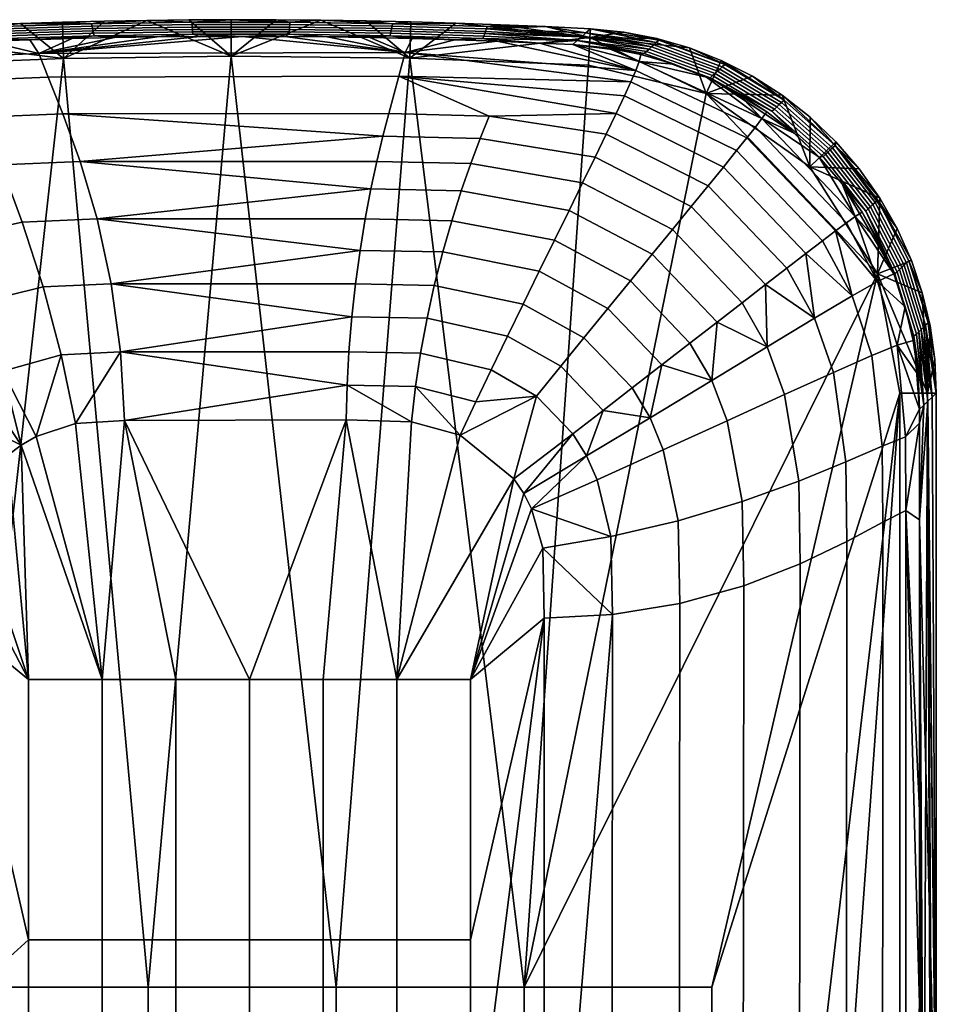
# Model space of a CAD drawing. Header units: millimetres. Extents: x 1047 to 1715, y 555 to 1212.
# Tile 621 of 656: x 1644 to 1669, y 1003 to 1029. Entities that reach past the tile are written whole.
import ezdxf

# ---------------------------------------------------------------- set-up
doc = ezdxf.new("R2010")
doc.units = ezdxf.units.MM
doc.header["$MEASUREMENT"] = 0
doc.layers.add('Alu stel 3', color=7, linetype='Continuous')

msp = doc.modelspace()

# ---------------------------------------------------------------- meshes
at = {"layer": 'Alu stel 3'}
mesh = msp.add_polyface(dxfattribs=at)
corners = [(1640.388, 1028.035, 191.93), (1642.139, 1002.999, 191.93), (1644.939, 1028.216, 191.93), (1649.493, 1028.281, 191.93), (1647.202, 1029.254, 190.798), (1644.939, 1028.216, 191.93), (1640.349, 1028.787, 191.589), (1640.388, 1028.035, 191.93), (1640.694, 1028.703, 188.252), (1641.718, 1028.639, 187.404), (1640.813, 1028.596, 187.403), (1643.077, 1028.757, 187.87), (1642.871, 1028.687, 187.404), (1643.053, 1028.822, 188.364), (1640.813, 1028.596, 187.403), (1638.841, 1028.343, 187.674), (1640.694, 1028.703, 188.252), (1638.707, 1028.463, 188.636), (1640.575, 1028.811, 189.1), (1639.88, 1028.505, 187.399), (1642.286, 1027.623, 183.787), (1642.031, 1028.265, 185.507), (1644.273, 1028.352, 185.53), (1644.522, 1027.713, 183.823), (1642.713, 1026.623, 182.187), (1644.924, 1026.714, 182.225), (1643.244, 1025.328, 180.91), (1645.392, 1025.42, 180.942), (1643.82, 1023.775, 179.967), (1645.852, 1023.865, 179.988), (1644.384, 1022.014, 179.344), (1646.237, 1022.102, 179.354), (1639.435, 1027.201, 183.684), (1639.113, 1027.894, 185.435), (1639.962, 1026.15, 182.079), (1640.651, 1024.82, 180.821), (1641.466, 1023.255, 179.908), (1642.37, 1021.517, 179.315), (1639.873, 1023.562, 180.294), (1640.401, 1022.783, 179.883), (1640.945, 1021.977, 179.559), (1640.493, 1021.703, 179.553), (1639.899, 1022.484, 179.875), (1647.483, 1028.805, 187.404), (1646.329, 1028.787, 187.404), (1645.174, 1028.761, 187.404), (1644.022, 1028.728, 187.404), (1642.871, 1028.687, 187.404), (1641.718, 1028.639, 187.404), (1640.813, 1028.596, 187.403)]
mesh.append_faces([[corners[k] for k in face] for face in [(0, 1, 2, 2), (3, 4, 5, 5), (5, 6, 7, 7), (8, 9, 10, 10), (9, 11, 12, 12), (8, 13, 9, 9), (14, 15, 16, 16), (16, 17, 18, 18), (19, 15, 14, 14), (20, 21, 22, 23), (24, 20, 23, 25), (26, 24, 25, 27), (28, 26, 27, 29), (30, 28, 29, 31), (32, 33, 21, 20), (34, 32, 20, 24), (35, 34, 24, 26), (36, 35, 26, 28), (37, 36, 28, 30), (38, 36, 39, 39), (36, 38, 35, 35), (36, 40, 39, 39), (37, 40, 36, 36), (41, 42, 39, 40), (43, 22, 44, 44), (44, 22, 45, 45), (45, 22, 46, 46), (46, 22, 47, 47), (47, 21, 48, 48), (48, 21, 49, 49), (21, 47, 22, 22), (33, 49, 21, 21)]])
mesh = msp.add_polyface(dxfattribs=at)
corners = [(1640.337, 1029.025, 190.798), (1640.349, 1028.787, 191.589), (1641.48, 1029.081, 190.798), (1642.624, 1029.13, 190.798), (1643.768, 1029.172, 190.798), (1644.939, 1028.216, 191.93), (1644.912, 1029.207, 190.798), (1646.057, 1029.234, 190.798), (1647.202, 1029.254, 190.798), (1640.337, 1029.025, 190.798), (1639.405, 1028.931, 190.787), (1640.349, 1028.787, 191.589), (1645.757, 1028.903, 188.364), (1645.772, 1028.837, 187.87), (1643.077, 1028.757, 187.87), (1643.053, 1028.822, 188.364), (1645.743, 1028.968, 188.855), (1643.029, 1028.887, 188.855), (1645.729, 1029.032, 189.334), (1643.006, 1028.95, 189.334), (1645.714, 1029.098, 189.836), (1642.981, 1029.016, 189.836), (1645.701, 1029.16, 190.299), (1642.959, 1029.077, 190.299), (1647.202, 1029.254, 190.798), (1646.057, 1029.234, 190.798), (1644.912, 1029.207, 190.798), (1643.768, 1029.172, 190.798), (1642.624, 1029.13, 190.798), (1641.48, 1029.081, 190.798), (1640.456, 1028.918, 189.949), (1640.337, 1029.025, 190.798), (1640.575, 1028.811, 189.1), (1640.694, 1028.703, 188.252), (1642.871, 1028.687, 187.404), (1644.022, 1028.728, 187.404), (1645.174, 1028.761, 187.404), (1646.329, 1028.787, 187.404), (1647.483, 1028.805, 187.404), (1641.718, 1028.639, 187.404)]
mesh.append_faces([[corners[k] for k in face] for face in [(0, 1, 2, 2), (2, 1, 3, 3), (3, 1, 4, 4), (4, 5, 6, 6), (6, 5, 7, 7), (7, 5, 8, 8), (5, 4, 1, 1), (9, 10, 11, 11), (12, 13, 14, 15), (16, 12, 15, 17), (18, 16, 17, 19), (20, 18, 19, 21), (22, 20, 21, 23), (24, 22, 25, 25), (25, 22, 26, 26), (26, 22, 27, 27), (27, 23, 28, 28), (28, 23, 29, 29), (29, 30, 31, 31), (30, 21, 32, 32), (32, 17, 33, 33), (34, 14, 35, 35), (35, 13, 36, 36), (36, 13, 37, 37), (37, 13, 38, 38), (14, 39, 15, 15), (13, 35, 14, 14), (15, 33, 17, 17), (17, 32, 19, 19), (19, 32, 21, 21), (23, 27, 22, 22), (21, 29, 23, 23), (29, 21, 30, 30)]])
mesh = msp.add_polyface(dxfattribs=at)
corners = [(1644.939, 1028.216, 191.93), (1647.241, 1002.999, 191.93), (1649.493, 1028.281, 191.93), (1652.343, 1002.999, 191.93), (1654.346, 1028.224, 191.93), (1654.346, 1028.224, 191.93), (1651.932, 1029.26, 190.798), (1649.493, 1028.281, 191.93), (1647.202, 1029.254, 190.798), (1648.347, 1029.267, 190.798), (1649.492, 1029.272, 190.798), (1650.712, 1029.27, 190.798), (1653.151, 1029.241, 190.798), (1654.371, 1029.215, 190.798), (1648.446, 1028.943, 188.364), (1648.451, 1028.877, 187.87), (1645.772, 1028.837, 187.87), (1645.757, 1028.903, 188.364), (1648.441, 1029.008, 188.855), (1645.743, 1028.968, 188.855), (1648.436, 1029.072, 189.334), (1645.729, 1029.032, 189.334), (1648.431, 1029.139, 189.836), (1645.714, 1029.098, 189.836), (1648.427, 1029.201, 190.299), (1645.701, 1029.16, 190.299), (1651.072, 1028.943, 188.364), (1651.068, 1028.878, 187.87), (1651.077, 1029.009, 188.855), (1651.081, 1029.073, 189.334), (1651.086, 1029.14, 189.836), (1651.09, 1029.201, 190.299), (1653.821, 1028.903, 188.364), (1653.806, 1028.837, 187.87), (1653.835, 1028.968, 188.855), (1653.849, 1029.032, 189.334), (1653.864, 1029.098, 189.836), (1653.877, 1029.16, 190.299), (1654.371, 1029.215, 190.798), (1653.151, 1029.241, 190.798), (1651.932, 1029.26, 190.798), (1650.712, 1029.27, 190.798), (1649.492, 1029.272, 190.798), (1648.347, 1029.267, 190.798), (1647.202, 1029.254, 190.798), (1647.483, 1028.805, 187.404), (1648.637, 1028.816, 187.404), (1649.792, 1028.82, 187.404), (1650.948, 1028.816, 187.404), (1652.101, 1028.805, 187.404), (1653.255, 1028.787, 187.404), (1654.408, 1028.761, 187.404), (1652.868, 1022.095, 179.359), (1652.993, 1023.008, 179.643), (1655.239, 1022.968, 179.628), (1655.008, 1022.058, 179.349), (1653.133, 1023.86, 179.997), (1655.482, 1023.814, 179.977), (1652.77, 1021.2, 179.159), (1654.813, 1021.163, 179.153), (1644.522, 1027.713, 183.823), (1644.273, 1028.352, 185.53), (1654.218, 1028.383, 185.541), (1654.046, 1027.736, 183.84), (1644.924, 1026.714, 182.225), (1653.771, 1026.728, 182.242), (1653.613, 1026.111, 181.56), (1645.392, 1025.42, 180.942), (1653.449, 1025.422, 180.956), (1653.289, 1024.675, 180.439), (1645.852, 1023.865, 179.988), (1646.237, 1022.102, 179.354), (1654.408, 1028.761, 187.404), (1653.255, 1028.787, 187.404), (1652.101, 1028.805, 187.404), (1650.948, 1028.816, 187.404), (1649.792, 1028.82, 187.404), (1648.637, 1028.816, 187.404), (1647.483, 1028.805, 187.404)]
mesh.append_faces([[corners[k] for k in face] for face in [(0, 1, 2, 2), (2, 3, 4, 4), (5, 6, 7, 7), (8, 7, 9, 9), (9, 7, 10, 10), (10, 7, 11, 11), (11, 7, 6, 6), (6, 5, 12, 12), (12, 5, 13, 13), (14, 15, 16, 17), (18, 14, 17, 19), (20, 18, 19, 21), (22, 20, 21, 23), (24, 22, 23, 25), (26, 27, 15, 14), (28, 26, 14, 18), (29, 28, 18, 20), (30, 29, 20, 22), (31, 30, 22, 24), (32, 33, 27, 26), (34, 32, 26, 28), (35, 34, 28, 29), (36, 35, 29, 30), (37, 36, 30, 31), (38, 37, 39, 39), (39, 37, 40, 40), (40, 31, 41, 41), (41, 31, 42, 42), (42, 24, 43, 43), (43, 24, 44, 44), (45, 15, 46, 46), (46, 15, 47, 47), (47, 27, 48, 48), (48, 27, 49, 49), (49, 33, 50, 50), (50, 33, 51, 51), (15, 45, 16, 16), (25, 44, 24, 24), (27, 47, 15, 15), (24, 42, 31, 31), (33, 49, 27, 27), (31, 40, 37, 37), (52, 53, 54, 55), (53, 56, 57, 54), (58, 52, 55, 59), (60, 61, 62, 63), (64, 60, 63, 65), (66, 64, 65, 65), (67, 66, 68, 68), (64, 66, 67, 67), (69, 67, 68, 68), (70, 69, 56, 56), (67, 69, 70, 70), (53, 70, 56, 56), (71, 53, 52, 52), (70, 53, 71, 71), (58, 71, 52, 52), (72, 62, 73, 73), (73, 62, 74, 74), (74, 62, 75, 75), (75, 62, 76, 76), (76, 61, 77, 77), (77, 61, 78, 78), (61, 76, 62, 62)]])
mesh = msp.add_polyface(dxfattribs=at)
corners = [(1654.346, 1028.224, 191.93), (1657.445, 1002.999, 191.93), (1659.196, 1028.035, 191.93), (1662.393, 1027.267, 191.93), (1659.235, 1028.787, 191.589), (1659.196, 1028.035, 191.93), (1659.196, 1028.035, 191.93), (1659.235, 1028.787, 191.589), (1654.346, 1028.224, 191.93), (1655.591, 1029.18, 190.798), (1658.89, 1028.703, 188.252), (1660.706, 1028.352, 187.678), (1658.771, 1028.596, 187.403), (1659.7, 1028.505, 187.399), (1658.27, 1023.283, 179.919), (1658.668, 1024.092, 180.34), (1660.925, 1022.901, 180.297), (1660.333, 1022.178, 179.885), (1659.035, 1024.84, 180.838), (1661.473, 1023.571, 180.786), (1657.859, 1022.443, 179.585), (1659.722, 1021.43, 179.56), (1660.343, 1027.583, 184.539), (1654.218, 1028.383, 185.541), (1660.477, 1027.897, 185.447), (1654.046, 1027.736, 183.84), (1660.174, 1027.208, 183.703), (1656.501, 1026.652, 182.205), (1659.947, 1026.722, 182.858), (1659.68, 1026.164, 182.1), (1653.771, 1026.728, 182.242), (1653.449, 1025.422, 180.956), (1653.613, 1026.111, 181.56), (1656.258, 1026.044, 181.526), (1656, 1025.363, 180.926), (1659.375, 1025.536, 181.427), (1653.133, 1023.86, 179.997), (1653.289, 1024.675, 180.439), (1655.741, 1024.623, 180.413), (1655.482, 1023.814, 179.977), (1655.008, 1022.058, 179.349), (1655.239, 1022.968, 179.628), (1657.422, 1021.549, 179.321), (1659.7, 1028.505, 187.399), (1660.572, 1028.14, 186.386), (1658.771, 1028.596, 187.403), (1657.867, 1028.639, 187.404), (1656.715, 1028.687, 187.404), (1655.562, 1028.728, 187.404), (1654.408, 1028.761, 187.404)]
mesh.append_faces([[corners[k] for k in face] for face in [(0, 1, 2, 2), (3, 4, 5, 5), (6, 7, 8, 8), (7, 9, 8, 8), (10, 11, 12, 12), (12, 11, 13, 13), (14, 15, 16, 17), (15, 18, 19, 16), (20, 14, 17, 21), (22, 23, 24, 24), (25, 22, 26, 26), (23, 22, 25, 25), (27, 28, 29, 29), (28, 25, 26, 26), (25, 27, 30, 30), (27, 25, 28, 28), (31, 32, 33, 34), (34, 33, 35, 18), (33, 27, 29, 35), (32, 30, 27, 33), (36, 37, 38, 39), (39, 38, 15, 14), (38, 34, 18, 15), (37, 31, 34, 38), (40, 41, 20, 42), (41, 39, 14, 20), (43, 44, 45, 45), (45, 24, 46, 46), (46, 24, 47, 47), (47, 23, 48, 48), (48, 23, 49, 49), (23, 47, 24, 24)]])
mesh = msp.add_polyface(dxfattribs=at)
corners = [(1659.247, 1029.025, 190.798), (1659.235, 1028.787, 191.589), (1660.154, 1028.935, 190.787), (1659.247, 1029.025, 190.798), (1658.029, 1029.085, 190.798), (1659.235, 1028.787, 191.589), (1654.371, 1029.215, 190.798), (1654.346, 1028.224, 191.93), (1655.591, 1029.18, 190.798), (1656.81, 1029.136, 190.798), (1660.154, 1028.935, 190.787), (1661.107, 1028.712, 190.553), (1659.247, 1029.025, 190.798), (1661.038, 1028.65, 190.054), (1659.128, 1028.918, 189.949), (1660.907, 1028.533, 189.121), (1659.009, 1028.811, 189.1), (1660.84, 1028.473, 188.639), (1658.89, 1028.703, 188.252), (1656.354, 1028.828, 188.364), (1656.331, 1028.763, 187.87), (1653.806, 1028.837, 187.87), (1653.821, 1028.903, 188.364), (1656.377, 1028.893, 188.855), (1653.835, 1028.968, 188.855), (1656.4, 1028.956, 189.334), (1653.849, 1029.032, 189.334), (1656.424, 1029.022, 189.836), (1653.864, 1029.098, 189.836), (1656.446, 1029.083, 190.299), (1653.877, 1029.16, 190.299), (1659.247, 1029.025, 190.798), (1659.128, 1028.918, 189.949), (1658.029, 1029.085, 190.798), (1656.81, 1029.136, 190.798), (1655.591, 1029.18, 190.798), (1654.371, 1029.215, 190.798), (1658.771, 1028.596, 187.403), (1657.867, 1028.639, 187.404), (1658.89, 1028.703, 188.252), (1659.009, 1028.811, 189.1), (1654.408, 1028.761, 187.404), (1655.562, 1028.728, 187.404), (1656.715, 1028.687, 187.404)]
mesh.append_faces([[corners[k] for k in face] for face in [(0, 1, 2, 2), (3, 4, 5, 5), (6, 7, 8, 8), (8, 5, 9, 9), (9, 5, 4, 4), (10, 11, 12, 12), (12, 13, 14, 14), (14, 15, 16, 16), (16, 17, 18, 18), (19, 20, 21, 22), (23, 19, 22, 24), (25, 23, 24, 26), (27, 25, 26, 28), (29, 27, 28, 30), (31, 32, 33, 33), (33, 29, 34, 34), (34, 29, 35, 35), (35, 30, 36, 36), (37, 38, 39, 39), (39, 23, 40, 40), (40, 27, 32, 32), (41, 21, 42, 42), (42, 20, 43, 43), (43, 20, 38, 38), (20, 42, 21, 21), (19, 39, 20, 20), (23, 39, 19, 19), (25, 40, 23, 23), (27, 40, 25, 25), (30, 35, 29, 29), (29, 33, 27, 27), (32, 27, 33, 33), (38, 20, 39, 39)]])
mesh = msp.add_polyface(dxfattribs=at)
corners = [(1660.154, 1028.935, 190.787), (1659.235, 1028.787, 191.589), (1661.048, 1028.762, 190.778), (1661.936, 1028.505, 190.77), (1662.393, 1027.267, 191.93), (1662.795, 1028.167, 190.763), (1663.646, 1027.735, 190.757), (1662.828, 1027.99, 189.9), (1662.897, 1028.052, 190.398), (1664.506, 1027.085, 190.306), (1664.438, 1027.023, 189.808), (1661.038, 1028.65, 190.054), (1661.107, 1028.712, 190.553), (1660.973, 1028.591, 189.588), (1662.764, 1027.932, 189.433), (1660.907, 1028.533, 189.121), (1662.699, 1027.874, 188.966), (1660.84, 1028.473, 188.639), (1662.633, 1027.813, 188.484), (1660.774, 1028.413, 188.165), (1662.567, 1027.755, 188.01), (1660.706, 1028.352, 187.678), (1662.5, 1027.694, 187.523), (1663.646, 1027.735, 190.757), (1662.795, 1028.167, 190.763), (1661.936, 1028.505, 190.77), (1661.048, 1028.762, 190.778), (1660.154, 1028.935, 190.787), (1659.7, 1028.505, 187.399), (1660.621, 1028.328, 187.394), (1661.524, 1028.064, 187.391), (1662.399, 1027.714, 187.387), (1664.179, 1026.788, 187.918), (1659.247, 1029.025, 190.798), (1659.128, 1028.918, 189.949), (1659.009, 1028.811, 189.1), (1658.89, 1028.703, 188.252), (1662.399, 1027.714, 187.387), (1660.572, 1028.14, 186.386), (1661.524, 1028.064, 187.391), (1660.621, 1028.328, 187.394), (1659.7, 1028.505, 187.399), (1660.477, 1027.897, 185.447), (1658.771, 1028.596, 187.403)]
mesh.append_faces([[corners[k] for k in face] for face in [(0, 1, 2, 2), (2, 1, 3, 3), (3, 4, 5, 5), (5, 4, 6, 6), (4, 3, 1, 1), (7, 8, 9, 10), (11, 12, 8, 7), (13, 11, 7, 14), (15, 13, 14, 16), (17, 15, 16, 18), (19, 17, 18, 20), (21, 19, 20, 22), (23, 9, 24, 24), (24, 8, 25, 25), (25, 8, 26, 26), (26, 12, 27, 27), (28, 21, 29, 29), (29, 21, 30, 30), (30, 21, 31, 31), (8, 24, 9, 9), (32, 22, 20, 20), (12, 26, 8, 8), (11, 33, 12, 12), (13, 34, 11, 11), (15, 34, 13, 13), (17, 35, 15, 15), (19, 36, 17, 17), (22, 31, 21, 21), (21, 36, 19, 19), (37, 38, 39, 39), (39, 38, 40, 40), (40, 38, 41, 41), (42, 43, 38, 38)]])
mesh = msp.add_polyface(dxfattribs=at)
corners = [(1647.241, 1002.999, 191.93), (1644.939, 1028.216, 191.93), (1642.139, 1002.999, 191.93), (1652.343, 1002.999, 191.93), (1649.493, 1028.281, 191.93), (1640.08, 1013.092, 179.014), (1639.586, 1013.151, 179.073), (1639.661, 1015.552, 179.072), (1640.154, 1015.439, 179.014), (1641.497, 1012.999, 178.926), (1641.013, 1013.018, 178.944), (1641.081, 1015.243, 178.944), (1641.56, 1015.151, 178.926), (1640.541, 1013.049, 178.973), (1640.612, 1015.34, 178.973), (1640.09, 1002.561, 179.016), (1641.019, 1002.497, 178.944), (1641.024, 991.977, 178.944), (1640.098, 992.031, 179.017), (1641.991, 1002.475, 178.92), (1641.991, 1012.992, 178.92), (1642.05, 1015.062, 178.92), (1645.991, 1004.289, 178.92), (1643.991, 1004.289, 178.92), (1643.991, 1011.356, 178.92), (1645.991, 1011.356, 178.92), (1647.991, 1004.289, 178.92), (1647.991, 1011.356, 178.92), (1649.991, 1004.289, 178.92), (1649.991, 1011.356, 178.92), (1651.991, 1004.289, 178.92), (1651.991, 1011.356, 178.92), (1645.991, 997.221, 178.92), (1643.991, 997.221, 178.92), (1647.991, 997.221, 178.92), (1649.991, 997.221, 178.92), (1651.991, 997.221, 178.92), (1642.05, 1015.062, 178.92), (1641.991, 1012.992, 178.92), (1641.991, 1002.475, 178.92), (1643.79, 1017.715, 178.92), (1646.599, 1018.39, 178.92)]
mesh.append_faces([[corners[k] for k in face] for face in [(0, 1, 2, 2), (3, 4, 0, 0), (5, 6, 7, 8), (9, 10, 11, 12), (10, 13, 14, 11), (13, 5, 8, 14), (15, 6, 5, 5), (13, 15, 5, 5), (16, 13, 10, 10), (15, 13, 16, 16), (17, 18, 15, 16), (19, 9, 20, 20), (20, 9, 21, 21), (12, 21, 9, 9), (9, 16, 10, 10), (16, 19, 17, 17), (19, 16, 9, 9), (22, 23, 24, 25), (26, 22, 25, 27), (28, 26, 27, 29), (30, 28, 29, 31), (32, 33, 23, 22), (34, 32, 22, 26), (35, 34, 26, 28), (36, 35, 28, 30), (37, 24, 38, 38), (38, 23, 39, 39), (24, 40, 25, 25), (23, 38, 24, 24), (25, 41, 27, 27), (27, 41, 29, 29), (33, 39, 23, 23)]])
mesh = msp.add_polyface(dxfattribs=at)
corners = [(1657.445, 1002.999, 191.93), (1654.346, 1028.224, 191.93), (1652.343, 1002.999, 191.93), (1662.548, 1002.999, 191.93), (1667.044, 1022.373, 191.93), (1662.548, 975.569, 191.93), (1667.65, 1019.126, 191.93), (1668.641, 1019.126, 190.798), (1668.402, 1019.126, 191.589), (1668.641, 997.951, 190.798), (1668.641, 997.951, 190.798), (1668.528, 1019.019, 189.949), (1668.641, 1019.126, 190.798), (1668.415, 1018.911, 189.1), (1668.189, 1015.688, 187.404), (1668.413, 976.119, 189.09), (1668.188, 1007.797, 187.404), (1668.188, 1002.536, 187.404), (1667.186, 1015.624, 183.806), (1667.812, 1015.948, 185.519), (1667.812, 992.77, 185.54), (1667.18, 992.538, 183.838), (1666.21, 1015.1, 182.206), (1666.195, 992.163, 182.24), (1664.943, 1014.492, 180.926), (1664.918, 991.728, 180.954), (1663.417, 1013.902, 179.977), (1663.385, 991.306, 179.996), (1661.678, 1013.42, 179.349), (1661.648, 990.961, 179.358), (1659.846, 1013.121, 179.017), (1659.827, 990.747, 179.02), (1657.953, 1014.922, 178.92), (1657.991, 1013.022, 178.92), (1657.991, 990.676, 178.92), (1668.188, 997.275, 187.404), (1668.188, 1002.536, 187.404), (1668.188, 1007.797, 187.404), (1668.189, 1015.688, 187.404), (1653.991, 1004.289, 178.92), (1651.991, 1004.289, 178.92), (1651.991, 1011.356, 178.92), (1653.991, 1011.356, 178.92), (1655.991, 1004.289, 178.92), (1655.991, 1011.356, 178.92), (1653.991, 997.221, 178.92), (1651.991, 997.221, 178.92), (1655.991, 997.221, 178.92), (1657.991, 990.676, 178.92), (1657.991, 1013.022, 178.92), (1657.953, 1014.922, 178.92), (1649.991, 1011.356, 178.92), (1652.615, 1018.403, 178.92), (1657.17, 1016.803, 178.92)]
mesh.append_faces([[corners[k] for k in face] for face in [(0, 1, 2, 2), (3, 4, 0, 0), (5, 6, 3, 3), (7, 8, 9, 9), (10, 11, 12, 12), (11, 10, 13, 13), (14, 15, 16, 16), (16, 15, 17, 17), (10, 14, 13, 13), (18, 19, 20, 21), (22, 18, 21, 23), (24, 22, 23, 25), (26, 24, 25, 27), (28, 26, 27, 29), (30, 28, 29, 31), (32, 30, 33, 33), (33, 30, 34, 34), (35, 20, 36, 36), (36, 19, 37, 37), (37, 19, 38, 38), (19, 36, 20, 20), (31, 34, 30, 30), (39, 40, 41, 42), (43, 39, 42, 44), (45, 46, 40, 39), (47, 45, 39, 43), (48, 47, 49, 49), (49, 44, 50, 50), (51, 52, 41, 41), (41, 52, 42, 42), (44, 49, 43, 43), (42, 53, 44, 44), (43, 49, 47, 47)]])
mesh = msp.add_polyface(dxfattribs=at)
corners = [(1665.203, 1025.28, 191.93), (1664.451, 1027.223, 190.753), (1662.393, 1027.267, 191.93), (1663.646, 1027.735, 190.757), (1662.764, 1027.932, 189.433), (1662.828, 1027.99, 189.9), (1664.438, 1027.023, 189.808), (1664.374, 1026.965, 189.341), (1662.699, 1027.874, 188.966), (1664.31, 1026.907, 188.874), (1662.633, 1027.813, 188.484), (1664.244, 1026.847, 188.392), (1662.567, 1027.755, 188.01), (1664.179, 1026.788, 187.918), (1664.451, 1027.223, 190.753), (1664.506, 1027.085, 190.306), (1663.646, 1027.735, 190.757), (1662.399, 1027.714, 187.387), (1662.5, 1027.694, 187.523), (1663.24, 1027.282, 187.384), (1664.035, 1026.773, 187.382), (1664.778, 1026.188, 187.381), (1665.334, 1021.167, 182.066), (1664.004, 1022.08, 181.372), (1664.581, 1022.526, 182.04), (1660.477, 1027.897, 185.447), (1660.572, 1028.14, 186.386), (1663.907, 1026.586, 186.355), (1663.728, 1026.355, 185.401), (1660.174, 1027.208, 183.703), (1660.343, 1027.583, 184.539), (1663.496, 1026.062, 184.483), (1663.219, 1025.716, 183.641), (1665.902, 1023.534, 184.485), (1665.549, 1023.268, 183.644), (1666.202, 1023.756, 185.404), (1659.68, 1026.164, 182.1), (1659.947, 1026.722, 182.858), (1662.859, 1025.271, 182.793), (1662.448, 1024.764, 182.036), (1665.096, 1022.923, 182.797), (1659.035, 1024.84, 180.838), (1659.375, 1025.536, 181.427), (1661.985, 1024.197, 181.368), (1661.473, 1023.571, 180.786), (1663.368, 1021.586, 180.789), (1660.333, 1022.178, 179.885), (1660.925, 1022.901, 180.297), (1662.687, 1021.058, 180.299), (1661.951, 1020.487, 179.887), (1665.463, 1025.535, 187.381), (1664.778, 1026.188, 187.381), (1664.035, 1026.773, 187.382), (1663.24, 1027.282, 187.384), (1662.399, 1027.714, 187.387)]
mesh.append_faces([[corners[k] for k in face] for face in [(0, 1, 2, 2), (3, 2, 1, 1), (4, 5, 6, 7), (8, 4, 7, 9), (10, 8, 9, 11), (12, 10, 11, 13), (14, 15, 16, 16), (17, 18, 19, 19), (19, 18, 20, 20), (20, 18, 21, 21), (18, 13, 21, 21), (22, 23, 24, 24), (25, 26, 27, 28), (29, 30, 31, 32), (32, 31, 33, 34), (31, 28, 35, 33), (30, 25, 28, 31), (36, 37, 38, 39), (39, 38, 40, 24), (38, 32, 34, 40), (37, 29, 32, 38), (41, 42, 43, 44), (44, 43, 23, 45), (43, 39, 24, 23), (42, 36, 39, 43), (46, 47, 48, 49), (47, 44, 45, 48), (50, 27, 51, 51), (51, 27, 52, 52), (52, 27, 53, 53), (53, 27, 54, 54), (26, 54, 27, 27)]])
mesh = msp.add_polyface(dxfattribs=at)
corners = [(1659.196, 1028.035, 191.93), (1657.445, 1002.999, 191.93), (1662.393, 1027.267, 191.93), (1667.044, 1022.373, 191.93), (1662.548, 1002.999, 191.93), (1667.65, 1019.126, 191.93), (1667.174, 1017.693, 183.798), (1667.808, 1017.947, 185.514), (1667.812, 1015.948, 185.519), (1667.186, 1015.624, 183.806), (1666.188, 1017.267, 182.198), (1666.21, 1015.1, 182.206), (1664.909, 1016.743, 180.919), (1664.943, 1014.492, 180.926), (1663.373, 1016.189, 179.973), (1663.417, 1013.902, 179.977), (1661.63, 1015.666, 179.347), (1661.678, 1013.42, 179.349), (1659.8, 1015.237, 179.017), (1659.846, 1013.121, 179.017), (1666.891, 1020.154, 183.714), (1667.581, 1020.432, 185.454), (1665.846, 1019.695, 182.111), (1664.521, 1019.094, 180.847), (1662.962, 1018.379, 179.925), (1661.225, 1017.587, 179.324), (1659.433, 1016.779, 179.011), (1666.358, 1021.774, 183.67), (1667.043, 1022.16, 185.422), (1665.334, 1021.167, 182.066), (1664.047, 1020.388, 180.811), (1662.541, 1019.472, 179.901), (1660.868, 1018.459, 179.312), (1659.145, 1017.424, 179.008), (1664.004, 1022.08, 181.372), (1663.368, 1021.586, 180.789), (1662.687, 1021.058, 180.299), (1661.951, 1020.487, 179.887), (1661.19, 1019.897, 179.562), (1660.382, 1019.271, 179.305), (1659.594, 1018.663, 179.128), (1659.722, 1021.43, 179.56), (1660.333, 1022.178, 179.885), (1667.793, 1021.477, 187.391)]
mesh.append_faces([[corners[k] for k in face] for face in [(0, 1, 2, 2), (3, 4, 5, 5), (1, 3, 2, 2), (6, 7, 8, 9), (10, 6, 9, 11), (12, 10, 11, 13), (14, 12, 13, 15), (16, 14, 15, 17), (18, 16, 17, 19), (20, 21, 7, 6), (22, 20, 6, 10), (23, 22, 10, 12), (24, 23, 12, 14), (25, 24, 14, 16), (26, 25, 16, 18), (27, 28, 21, 20), (29, 27, 20, 22), (30, 29, 22, 23), (31, 30, 23, 24), (32, 31, 24, 25), (33, 32, 25, 26), (34, 30, 35, 35), (30, 34, 29, 29), (36, 31, 37, 37), (30, 36, 35, 35), (31, 36, 30, 30), (38, 32, 39, 39), (31, 38, 37, 37), (32, 38, 31, 31), (32, 40, 39, 39), (41, 42, 37, 38), (28, 43, 21, 21)]])
mesh = msp.add_polyface(dxfattribs=at)
corners = [(1662.393, 1027.267, 191.93), (1667.044, 1022.373, 191.93), (1665.203, 1025.28, 191.93), (1667.044, 1022.373, 191.93), (1667.106, 1024.43, 190.753), (1665.203, 1025.28, 191.93), (1664.451, 1027.223, 190.753), (1665.214, 1026.627, 190.75), (1665.916, 1025.958, 190.749), (1666.548, 1025.223, 190.75), (1665.824, 1025.795, 189.779), (1665.892, 1025.857, 190.277), (1667.049, 1024.371, 190.311), (1666.982, 1024.309, 189.812), (1665.761, 1025.737, 189.312), (1666.919, 1024.251, 189.346), (1665.697, 1025.679, 188.845), (1666.856, 1024.193, 188.879), (1665.632, 1025.619, 188.363), (1666.791, 1024.133, 188.397), (1665.567, 1025.56, 187.889), (1666.727, 1024.074, 187.923), (1664.438, 1027.023, 189.808), (1664.506, 1027.085, 190.306), (1664.374, 1026.965, 189.341), (1664.31, 1026.907, 188.874), (1664.244, 1026.847, 188.392), (1664.179, 1026.788, 187.918), (1667.576, 1023.6, 190.757), (1667.106, 1024.43, 190.753), (1666.548, 1025.223, 190.75), (1665.916, 1025.958, 190.749), (1665.214, 1026.627, 190.75), (1664.451, 1027.223, 190.753), (1664.778, 1026.188, 187.381), (1665.463, 1025.535, 187.381), (1666.085, 1024.814, 187.381), (1667.514, 1022.368, 187.53), (1666.63, 1024.045, 187.382), (1663.728, 1026.355, 185.401), (1663.907, 1026.586, 186.355), (1666.439, 1023.925, 186.356), (1666.202, 1023.756, 185.404), (1666.63, 1024.045, 187.382), (1666.085, 1024.814, 187.381), (1665.463, 1025.535, 187.381)]
mesh.append_faces([[corners[k] for k in face] for face in [(0, 1, 2, 2), (3, 4, 5, 5), (6, 5, 7, 7), (7, 5, 8, 8), (8, 5, 9, 9), (9, 5, 4, 4), (10, 11, 12, 13), (14, 10, 13, 15), (16, 14, 15, 17), (18, 16, 17, 19), (20, 18, 19, 21), (22, 23, 11, 10), (24, 22, 10, 14), (25, 24, 14, 16), (26, 25, 16, 18), (27, 26, 18, 20), (28, 11, 29, 29), (29, 11, 30, 30), (30, 11, 31, 31), (31, 11, 32, 32), (32, 11, 33, 33), (34, 27, 35, 35), (35, 21, 36, 36), (36, 37, 38, 38), (11, 28, 12, 12), (21, 35, 20, 20), (23, 33, 11, 11), (20, 35, 27, 27), (21, 37, 36, 36), (39, 40, 41, 42), (43, 41, 44, 44), (44, 41, 45, 45), (40, 45, 41, 41)]])
mesh = msp.add_polyface(dxfattribs=at)
corners = [(1667.106, 1024.43, 190.753), (1667.044, 1022.373, 191.93), (1667.576, 1023.6, 190.757), (1667.964, 1022.729, 190.763), (1668.258, 1021.854, 190.77), (1667.832, 1022.666, 189.907), (1667.899, 1022.728, 190.405), (1668.418, 1021.037, 190.55), (1668.352, 1020.974, 190.052), (1667.769, 1022.608, 189.44), (1668.289, 1020.916, 189.585), (1667.707, 1022.549, 188.973), (1668.227, 1020.857, 189.118), (1667.642, 1022.489, 188.492), (1668.163, 1020.796, 188.636), (1667.579, 1022.429, 188.017), (1668.099, 1020.736, 188.162), (1666.982, 1024.309, 189.812), (1667.049, 1024.371, 190.311), (1666.919, 1024.251, 189.346), (1666.856, 1024.193, 188.879), (1666.791, 1024.133, 188.397), (1666.727, 1024.074, 187.923), (1668.47, 1020.955, 190.778), (1668.258, 1021.854, 190.77), (1667.964, 1022.729, 190.763), (1667.576, 1023.6, 190.757), (1666.63, 1024.045, 187.382), (1667.514, 1022.368, 187.53), (1667.1, 1023.225, 187.384), (1667.488, 1022.367, 187.387), (1668.034, 1020.675, 187.675), (1665.902, 1023.534, 184.485), (1666.358, 1021.774, 183.67), (1665.549, 1023.268, 183.644), (1667.043, 1022.16, 185.422), (1666.202, 1023.756, 185.404), (1665.096, 1022.923, 182.797), (1665.334, 1021.167, 182.066), (1664.581, 1022.526, 182.04), (1667.793, 1021.477, 187.391), (1667.488, 1022.367, 187.387), (1666.439, 1023.925, 186.356), (1667.1, 1023.225, 187.384), (1666.63, 1024.045, 187.382)]
mesh.append_faces([[corners[k] for k in face] for face in [(0, 1, 2, 2), (2, 1, 3, 3), (3, 1, 4, 4), (5, 6, 7, 8), (9, 5, 8, 10), (11, 9, 10, 12), (13, 11, 12, 14), (15, 13, 14, 16), (17, 18, 6, 5), (19, 17, 5, 9), (20, 19, 9, 11), (21, 20, 11, 13), (22, 21, 13, 15), (23, 6, 24, 24), (24, 6, 25, 25), (25, 18, 26, 26), (27, 28, 29, 29), (29, 28, 30, 30), (31, 30, 28, 28), (28, 22, 15, 15), (18, 25, 6, 6), (32, 33, 34, 34), (35, 32, 36, 36), (33, 32, 35, 35), (37, 38, 39, 39), (33, 37, 34, 34), (38, 37, 33, 33), (40, 35, 41, 41), (41, 42, 43, 43), (43, 42, 44, 44), (36, 42, 35, 35), (35, 42, 41, 41)]])
mesh = msp.add_polyface(dxfattribs=at)
corners = [(1667.65, 1019.126, 191.93), (1668.402, 1019.126, 191.589), (1667.044, 1022.373, 191.93), (1668.641, 1019.126, 190.798), (1668.598, 1020.044, 190.787), (1668.258, 1021.854, 190.77), (1668.47, 1020.955, 190.778), (1668.415, 1018.911, 189.1), (1668.189, 1015.688, 187.404), (1668.302, 1018.804, 188.252), (1668.188, 1018.318, 187.404), (1668.188, 1018.696, 187.403), (1667.514, 1022.368, 187.53), (1667.579, 1022.429, 188.017), (1668.099, 1020.736, 188.162), (1668.034, 1020.675, 187.675), (1668.641, 1019.126, 190.798), (1668.418, 1021.037, 190.55), (1668.598, 1020.044, 190.787), (1668.47, 1020.955, 190.778), (1668.188, 1018.696, 187.403), (1668.302, 1018.804, 188.252), (1668.163, 1020.796, 188.636), (1668.415, 1018.911, 189.1), (1668.227, 1020.857, 189.118), (1668.528, 1019.019, 189.949), (1668.352, 1020.974, 190.052), (1667.488, 1022.367, 187.387), (1667.793, 1021.477, 187.391), (1668.013, 1020.559, 187.394), (1668.144, 1019.632, 187.399), (1667.899, 1022.728, 190.405), (1668.289, 1020.916, 189.585), (1668.188, 1018.696, 187.403), (1667.581, 1020.432, 185.454), (1668.144, 1019.632, 187.399), (1668.013, 1020.559, 187.394), (1667.793, 1021.477, 187.391), (1668.189, 1015.688, 187.404), (1667.812, 1015.948, 185.519), (1668.188, 1018.318, 187.404), (1667.808, 1017.947, 185.514)]
mesh.append_faces([[corners[k] for k in face] for face in [(0, 1, 2, 2), (3, 4, 1, 1), (5, 1, 6, 6), (6, 1, 4, 4), (1, 5, 2, 2), (7, 8, 9, 9), (9, 10, 11, 11), (10, 9, 8, 8), (12, 13, 14, 15), (16, 17, 18, 18), (18, 17, 19, 19), (20, 15, 21, 21), (21, 22, 23, 23), (23, 24, 25, 25), (25, 26, 16, 16), (27, 15, 28, 28), (28, 15, 29, 29), (29, 15, 30, 30), (30, 15, 20, 20), (17, 16, 26, 26), (31, 19, 17, 17), (26, 25, 32, 32), (32, 25, 24, 24), (24, 23, 22, 22), (22, 21, 14, 14), (14, 21, 15, 15), (33, 34, 35, 35), (35, 34, 36, 36), (36, 34, 37, 37), (38, 39, 40, 40), (40, 41, 33, 33), (41, 40, 39, 39), (34, 33, 41, 41)]])
mesh = msp.add_polyface(dxfattribs=at)
corners = [(1659.594, 1018.663, 179.128), (1659.145, 1017.424, 179.008), (1658.768, 1018.027, 179.006), (1660.868, 1018.459, 179.312), (1657.422, 1021.549, 179.321), (1657.859, 1022.443, 179.585), (1659.722, 1021.43, 179.56), (1659.073, 1020.636, 179.304), (1661.19, 1019.897, 179.562), (1660.382, 1019.271, 179.305), (1656.556, 1019.762, 179.01), (1656.998, 1020.678, 179.137), (1658.442, 1019.862, 179.127), (1657.782, 1019.051, 179.006), (1652.692, 1020.253, 179.02), (1652.77, 1021.2, 179.159), (1654.813, 1021.163, 179.153), (1654.638, 1020.215, 179.017), (1655.008, 1022.058, 179.349), (1654.502, 1019.307, 178.945), (1656.138, 1018.893, 178.943), (1652.642, 1019.349, 178.945), (1646.491, 1020.253, 179.019), (1646.237, 1022.102, 179.354), (1644.874, 1020.169, 179.016), (1644.384, 1022.014, 179.344), (1643.292, 1019.725, 179.008), (1642.37, 1021.517, 179.315), (1642.083, 1020.285, 179.127), (1642.668, 1019.409, 179.005), (1642.372, 1019.219, 179.004), (1641.734, 1020.066, 179.124), (1642.05, 1015.062, 178.92), (1641.56, 1015.151, 178.926), (1642.392, 1016.12, 178.92), (1641.925, 1016.346, 178.926), (1643.416, 1017.436, 178.92), (1642.742, 1018.237, 178.941), (1643.79, 1017.715, 178.92), (1644.193, 1017.949, 178.92), (1645.266, 1018.309, 178.92), (1646.599, 1018.39, 178.92), (1652.615, 1018.403, 178.92), (1654.391, 1018.355, 178.92), (1655.707, 1017.989, 178.92), (1657.17, 1016.803, 178.92), (1657.436, 1016.409, 178.92), (1657.652, 1015.988, 178.92), (1659.8, 1015.237, 179.017), (1657.953, 1014.922, 178.92), (1659.846, 1013.121, 179.017), (1659.433, 1016.779, 179.011), (1642.09, 1019.008, 179.004), (1657.953, 1014.922, 178.92), (1655.991, 1011.356, 178.92), (1657.652, 1015.988, 178.92), (1657.436, 1016.409, 178.92), (1657.17, 1016.803, 178.92), (1653.991, 1011.356, 178.92), (1655.707, 1017.989, 178.92), (1654.391, 1018.355, 178.92), (1652.615, 1018.403, 178.92), (1649.991, 1011.356, 178.92), (1646.599, 1018.39, 178.92), (1645.991, 1011.356, 178.92), (1645.266, 1018.309, 178.92), (1644.193, 1017.949, 178.92), (1643.79, 1017.715, 178.92), (1643.991, 1011.356, 178.92), (1643.416, 1017.436, 178.92), (1642.392, 1016.12, 178.92), (1642.05, 1015.062, 178.92)]
mesh.append_faces([[corners[k] for k in face] for face in [(0, 1, 2, 2), (1, 0, 3, 3), (4, 5, 6, 7), (7, 6, 8, 9), (10, 11, 12, 13), (13, 12, 0, 2), (12, 7, 9, 0), (11, 4, 7, 12), (14, 15, 16, 17), (17, 16, 11, 10), (16, 18, 4, 11), (19, 17, 10, 20), (21, 14, 17, 19), (22, 15, 14, 14), (23, 15, 22, 22), (24, 25, 23, 22), (26, 27, 25, 24), (28, 26, 29, 29), (26, 28, 27, 27), (30, 31, 28, 29), (32, 33, 34, 34), (34, 35, 36, 36), (36, 37, 38, 38), (38, 26, 39, 39), (39, 24, 40, 40), (40, 22, 41, 41), (41, 21, 42, 42), (42, 21, 43, 43), (43, 19, 44, 44), (44, 13, 45, 45), (45, 2, 46, 46), (46, 1, 47, 47), (47, 48, 49, 49), (50, 49, 48, 48), (48, 47, 51, 51), (51, 47, 1, 1), (1, 46, 2, 2), (13, 20, 10, 10), (2, 45, 13, 13), (20, 44, 19, 19), (19, 43, 21, 21), (21, 22, 14, 14), (22, 40, 24, 24), (24, 39, 26, 26), (26, 38, 29, 29), (30, 37, 52, 52), (29, 37, 30, 30), (35, 37, 36, 36), (37, 29, 38, 38), (22, 21, 41, 41), (44, 20, 13, 13), (53, 54, 55, 55), (55, 54, 56, 56), (56, 54, 57, 57), (57, 58, 59, 59), (59, 58, 60, 60), (60, 58, 61, 61), (61, 62, 63, 63), (63, 64, 65, 65), (65, 64, 66, 66), (66, 64, 67, 67), (67, 68, 69, 69), (69, 68, 70, 70), (70, 68, 71, 71)]])
mesh = msp.add_polyface(dxfattribs=at)
corners = [(1667.65, 849.721, 191.93), (1668.402, 1019.126, 191.589), (1667.65, 1019.126, 191.93), (1668.641, 976.775, 190.798), (1668.641, 955.599, 190.798), (1668.641, 955.599, 190.798), (1668.526, 976.164, 189.937), (1668.641, 976.775, 190.798), (1668.188, 981.516, 187.404), (1668.303, 976.074, 188.263), (1668.188, 976.263, 187.404), (1668.188, 971.005, 187.404), (1668.188, 965.747, 187.404), (1668.188, 960.49, 187.404), (1668.188, 986.769, 187.404), (1668.413, 976.119, 189.09), (1667.18, 992.538, 183.838), (1667.812, 992.77, 185.54), (1667.812, 959.222, 185.561), (1667.175, 959.124, 183.871), (1666.195, 992.163, 182.24), (1666.181, 958.964, 182.275), (1664.918, 991.728, 180.954), (1664.895, 958.779, 180.983), (1663.385, 991.306, 179.996), (1663.356, 958.6, 180.016), (1661.648, 990.961, 179.358), (1661.621, 958.453, 179.368), (1659.827, 990.747, 179.02), (1659.809, 958.362, 179.022), (1657.991, 990.676, 178.92), (1657.991, 958.332, 178.92), (1668.188, 965.747, 187.404), (1668.188, 971.005, 187.404), (1668.188, 976.263, 187.404), (1645.991, 976.019, 178.92), (1643.991, 976.019, 178.92), (1643.991, 983.087, 178.92), (1645.991, 983.087, 178.92), (1647.991, 976.019, 178.92), (1647.991, 983.087, 178.92), (1649.991, 976.019, 178.92), (1649.991, 983.087, 178.92), (1651.991, 976.019, 178.92), (1651.991, 983.087, 178.92), (1653.991, 976.019, 178.92), (1653.991, 983.087, 178.92), (1645.991, 968.952, 178.92), (1643.991, 968.952, 178.92), (1647.991, 968.952, 178.92), (1649.991, 968.952, 178.92), (1651.991, 968.952, 178.92), (1653.991, 968.952, 178.92), (1655.991, 968.952, 178.92), (1655.991, 976.019, 178.92), (1655.991, 961.885, 178.92), (1653.991, 961.885, 178.92), (1657.991, 958.332, 178.92), (1657.991, 990.676, 178.92)]
mesh.append_faces([[corners[k] for k in face] for face in [(0, 1, 2, 2), (3, 1, 4, 4), (5, 6, 7, 7), (8, 9, 10, 10), (10, 9, 11, 11), (11, 9, 12, 12), (12, 9, 13, 13), (9, 14, 15, 15), (16, 17, 18, 19), (20, 16, 19, 21), (22, 20, 21, 23), (24, 22, 23, 25), (26, 24, 25, 27), (28, 26, 27, 29), (30, 29, 31, 31), (32, 18, 33, 33), (33, 18, 34, 34), (17, 34, 18, 18), (35, 36, 37, 38), (39, 35, 38, 40), (41, 39, 40, 42), (43, 41, 42, 44), (45, 43, 44, 46), (47, 48, 36, 35), (49, 47, 35, 39), (50, 49, 39, 41), (51, 50, 41, 43), (52, 51, 43, 45), (53, 52, 45, 54), (55, 56, 52, 53), (57, 54, 58, 58), (54, 57, 53, 53)]])
mesh = msp.add_polyface(dxfattribs=at)
corners = [(1652.343, 975.569, 191.93), (1652.343, 1002.999, 191.93), (1647.241, 1002.999, 191.93), (1647.241, 975.569, 191.93), (1657.445, 975.569, 191.93), (1657.445, 1002.999, 191.93), (1662.548, 975.569, 191.93), (1662.548, 1002.999, 191.93), (1662.548, 948.139, 191.93), (1667.65, 1019.126, 191.93), (1668.641, 997.951, 190.798), (1668.402, 1019.126, 191.589), (1668.641, 976.775, 190.798), (1668.641, 976.775, 190.798), (1668.526, 976.164, 189.937), (1668.641, 997.951, 190.798), (1668.188, 1002.536, 187.404), (1668.413, 976.119, 189.09), (1668.188, 997.275, 187.404), (1668.188, 992.022, 187.404), (1668.188, 986.769, 187.404), (1668.303, 976.074, 188.263), (1668.188, 981.516, 187.404), (1668.189, 1015.688, 187.404), (1668.188, 976.263, 187.404), (1667.812, 992.77, 185.54), (1668.188, 981.516, 187.404), (1668.188, 986.769, 187.404), (1668.188, 992.022, 187.404), (1668.188, 997.275, 187.404), (1659.809, 958.362, 179.022), (1657.991, 990.676, 178.92), (1659.827, 990.747, 179.02), (1645.991, 990.154, 178.92), (1643.991, 990.154, 178.92), (1643.991, 997.221, 178.92), (1645.991, 997.221, 178.92), (1647.991, 990.154, 178.92), (1647.991, 997.221, 178.92), (1649.991, 990.154, 178.92), (1649.991, 997.221, 178.92), (1651.991, 990.154, 178.92), (1651.991, 997.221, 178.92), (1653.991, 990.154, 178.92), (1653.991, 997.221, 178.92), (1655.991, 990.154, 178.92), (1655.991, 997.221, 178.92), (1645.991, 983.087, 178.92), (1643.991, 983.087, 178.92), (1647.991, 983.087, 178.92), (1649.991, 983.087, 178.92), (1651.991, 983.087, 178.92), (1653.991, 983.087, 178.92), (1655.991, 983.087, 178.92), (1655.991, 976.019, 178.92), (1653.991, 976.019, 178.92), (1657.991, 990.676, 178.92)]
mesh.append_faces([[corners[k] for k in face] for face in [(0, 1, 2, 3), (4, 5, 1, 0), (6, 7, 5, 4), (8, 9, 6, 6), (10, 11, 12, 12), (13, 14, 15, 15), (16, 17, 18, 18), (18, 17, 19, 19), (19, 17, 20, 20), (20, 21, 22, 22), (17, 15, 14, 14), (23, 15, 17, 17), (24, 25, 26, 26), (26, 25, 27, 27), (27, 25, 28, 28), (28, 25, 29, 29), (30, 31, 32, 32), (33, 34, 35, 36), (37, 33, 36, 38), (39, 37, 38, 40), (41, 39, 40, 42), (43, 41, 42, 44), (45, 43, 44, 46), (47, 48, 34, 33), (49, 47, 33, 37), (50, 49, 37, 39), (51, 50, 39, 41), (52, 51, 41, 43), (53, 52, 43, 45), (54, 55, 52, 53), (46, 56, 45, 45), (45, 56, 53, 53), (53, 56, 54, 54)]])
mesh = msp.add_polyface(dxfattribs=at)
corners = [(1652.343, 948.139, 191.93), (1652.343, 975.569, 191.93), (1647.241, 975.569, 191.93), (1647.241, 948.139, 191.93), (1657.445, 948.139, 191.93), (1657.445, 975.569, 191.93), (1662.548, 948.139, 191.93), (1662.548, 975.569, 191.93), (1667.65, 849.721, 191.93), (1668.641, 955.599, 190.798), (1668.402, 1019.126, 191.589), (1668.413, 934.944, 189.09), (1668.303, 934.944, 188.263), (1668.303, 976.074, 188.263), (1668.413, 976.119, 189.09), (1668.526, 934.945, 189.937), (1668.526, 976.164, 189.937), (1668.188, 960.49, 187.404), (1668.188, 955.232, 187.404), (1668.188, 949.974, 187.404), (1668.641, 955.599, 190.798), (1668.188, 939.458, 187.404), (1667.812, 959.222, 185.561), (1668.188, 944.716, 187.404), (1668.188, 949.974, 187.404), (1668.188, 955.232, 187.404), (1668.188, 960.49, 187.404), (1668.188, 965.747, 187.404), (1663.356, 958.6, 180.016), (1659.005, 925.611, 178.951), (1661.621, 958.453, 179.368), (1657.991, 926.548, 178.92), (1659.809, 958.362, 179.022), (1649.991, 961.885, 178.92), (1647.991, 961.885, 178.92), (1647.991, 968.952, 178.92), (1649.991, 968.952, 178.92), (1651.991, 961.885, 178.92), (1651.991, 968.952, 178.92), (1653.991, 961.885, 178.92), (1653.991, 968.952, 178.92), (1647.991, 954.817, 178.92), (1645.991, 954.817, 178.92), (1645.991, 961.885, 178.92), (1649.991, 954.817, 178.92), (1651.991, 954.817, 178.92), (1653.991, 954.817, 178.92), (1655.991, 954.817, 178.92), (1655.991, 961.885, 178.92), (1647.991, 947.75, 178.92), (1645.991, 947.75, 178.92), (1649.991, 947.75, 178.92), (1651.991, 947.75, 178.92), (1653.991, 947.75, 178.92), (1655.991, 947.75, 178.92), (1655.991, 968.952, 178.92), (1657.991, 958.332, 178.92)]
mesh.append_faces([[corners[k] for k in face] for face in [(0, 1, 2, 3), (4, 5, 1, 0), (6, 7, 5, 4), (8, 9, 10, 10), (11, 12, 13, 14), (15, 11, 14, 16), (17, 13, 18, 18), (18, 12, 19, 19), (12, 18, 13, 13), (16, 20, 15, 15), (21, 22, 23, 23), (23, 22, 24, 24), (24, 22, 25, 25), (25, 22, 26, 26), (26, 22, 27, 27), (28, 29, 30, 30), (30, 31, 32, 32), (33, 34, 35, 36), (37, 33, 36, 38), (39, 37, 38, 40), (41, 42, 43, 34), (44, 41, 34, 33), (45, 44, 33, 37), (46, 45, 37, 39), (47, 46, 39, 48), (49, 50, 42, 41), (51, 49, 41, 44), (52, 51, 44, 45), (53, 52, 45, 46), (54, 53, 46, 47), (55, 56, 48, 48), (48, 56, 47, 47), (47, 56, 54, 54)]])
mesh = msp.add_polyface(dxfattribs=at)
corners = [(1667.65, 1019.126, 191.93), (1662.548, 948.139, 191.93), (1667.65, 849.721, 191.93), (1662.548, 920.708, 191.93), (1668.641, 955.599, 190.798), (1667.65, 849.721, 191.93), (1668.641, 934.424, 190.798), (1668.413, 892.782, 189.09), (1668.303, 892.827, 188.263), (1668.303, 934.944, 188.263), (1668.413, 934.944, 189.09), (1668.526, 892.737, 189.937), (1668.526, 934.945, 189.937), (1668.188, 918.43, 187.404), (1668.188, 913.173, 187.404), (1668.188, 907.917, 187.404), (1667.812, 924.886, 185.566), (1668.188, 913.173, 187.404), (1668.188, 918.43, 187.404), (1662.185, 919.657, 179.542), (1663.351, 925.125, 180.02), (1662.404, 918.307, 179.617), (1662.476, 916.924, 179.643), (1662.481, 916.106, 179.645), (1662.479, 915.287, 179.644), (1662.478, 914.469, 179.643), (1662.477, 913.651, 179.642), (1662.476, 912.833, 179.641), (1662.476, 912.015, 179.641), (1662.476, 911.197, 179.641), (1662.476, 910.379, 179.64), (1662.476, 909.56, 179.64), (1663.369, 893.403, 180.007), (1662.404, 918.307, 179.617), (1662.476, 916.924, 179.643), (1660.604, 917.6, 178.79), (1662.481, 916.106, 179.645), (1660.631, 916.601, 178.795), (1662.479, 915.287, 179.644), (1660.632, 915.843, 178.795), (1662.478, 914.469, 179.643), (1660.63, 915.181, 178.795), (1662.477, 913.651, 179.642), (1660.564, 918.116, 178.783), (1660.401, 919.13, 178.756), (1660.632, 916.139, 178.795), (1660.628, 911.574, 178.793)]
mesh.append_faces([[corners[k] for k in face] for face in [(0, 1, 2, 2), (3, 2, 1, 1), (4, 5, 6, 6), (7, 8, 9, 10), (11, 7, 10, 12), (13, 9, 14, 14), (8, 14, 9, 9), (15, 16, 17, 17), (17, 16, 18, 18), (19, 20, 21, 21), (21, 20, 22, 22), (22, 20, 23, 23), (23, 20, 24, 24), (24, 20, 25, 25), (25, 20, 26, 26), (26, 20, 27, 27), (27, 20, 28, 28), (28, 20, 29, 29), (29, 20, 30, 30), (30, 20, 31, 31), (32, 31, 20, 20), (33, 34, 35, 35), (34, 36, 37, 37), (36, 38, 39, 39), (38, 40, 41, 41), (40, 42, 41, 41), (43, 44, 33, 33), (35, 43, 33, 33), (37, 35, 34, 34), (45, 37, 36, 36), (39, 45, 36, 36), (41, 39, 38, 38), (46, 41, 42, 42)]])
mesh = msp.add_polyface(dxfattribs=at)
corners = [(1642.139, 975.569, 191.93), (1642.139, 1002.999, 191.93), (1637.036, 1002.999, 191.93), (1637.036, 975.569, 191.93), (1647.241, 975.569, 191.93), (1647.241, 1002.999, 191.93), (1631.934, 966.187, 191.93), (1631.934, 976.775, 191.93), (1631.934, 987.363, 191.93), (1631.934, 997.951, 191.93), (1631.934, 997.951, 191.93), (1630.943, 997.951, 190.798), (1631.934, 987.363, 191.93), (1630.943, 987.363, 190.798), (1631.934, 976.775, 191.93), (1630.943, 976.775, 190.798), (1631.934, 966.187, 191.93), (1630.943, 966.187, 190.798), (1631.267, 994.034, 188.364), (1631.333, 993.996, 187.87), (1631.333, 970.989, 187.87), (1631.267, 971.012, 188.364), (1631.202, 994.071, 188.855), (1631.202, 971.036, 188.855), (1631.138, 994.108, 189.334), (1631.138, 971.058, 189.334), (1631.071, 994.147, 189.836), (1631.071, 971.082, 189.836), (1631.01, 994.182, 190.299), (1631.01, 971.104, 190.299), (1630.943, 997.951, 190.798), (1630.943, 987.363, 190.798), (1630.943, 976.775, 190.798), (1630.943, 966.187, 190.798), (1631.396, 960.777, 187.404), (1631.396, 966.05, 187.404), (1631.396, 971.323, 187.404), (1631.396, 976.596, 187.404), (1631.396, 981.869, 187.404), (1631.396, 987.141, 187.404), (1631.396, 992.413, 187.404), (1631.396, 997.686, 187.404), (1631.396, 1002.953, 187.404), (1631.785, 994.121, 185.513), (1632.442, 1004.751, 183.783), (1632.444, 993.882, 183.797), (1632.45, 959.364, 183.831), (1631.784, 959.464, 185.535), (1632.921, 993.7, 182.957), (1633.49, 959.201, 182.233), (1633.475, 993.495, 182.197), (1634.105, 993.273, 181.518), (1634.835, 959.013, 180.949), (1634.81, 993.045, 180.919), (1635.574, 992.822, 180.408), (1636.438, 958.829, 179.992), (1636.408, 992.608, 179.973), (1637.279, 992.418, 179.624), (1638.242, 958.68, 179.356), (1638.213, 992.252, 179.347), (1639.129, 992.126, 179.152), (1640.117, 958.587, 179.019), (1640.098, 992.031, 179.017), (1631.396, 997.686, 187.404), (1631.396, 992.413, 187.404), (1631.396, 987.141, 187.404), (1631.396, 981.869, 187.404), (1631.396, 976.596, 187.404), (1631.396, 971.323, 187.404), (1631.396, 966.05, 187.404), (1641.991, 958.557, 178.92), (1641.024, 991.977, 178.944), (1641.991, 991.958, 178.92), (1641.991, 1002.475, 178.92), (1641.991, 1002.475, 178.92), (1643.991, 997.221, 178.92), (1641.991, 991.958, 178.92), (1643.991, 976.019, 178.92), (1641.991, 958.557, 178.92), (1643.991, 990.154, 178.92), (1643.991, 983.087, 178.92), (1643.991, 968.952, 178.92)]
mesh.append_faces([[corners[k] for k in face] for face in [(0, 1, 2, 3), (4, 5, 1, 0), (6, 3, 7, 7), (7, 3, 8, 8), (8, 2, 9, 9), (2, 8, 3, 3), (10, 11, 12, 12), (12, 13, 14, 14), (14, 15, 16, 16), (17, 16, 15, 15), (15, 14, 13, 13), (13, 12, 11, 11), (18, 19, 20, 21), (22, 18, 21, 23), (24, 22, 23, 25), (26, 24, 25, 27), (28, 26, 27, 29), (30, 28, 31, 31), (31, 29, 32, 32), (32, 29, 33, 33), (34, 20, 35, 35), (35, 20, 36, 36), (36, 20, 37, 37), (37, 20, 38, 38), (38, 19, 39, 39), (39, 19, 40, 40), (40, 19, 41, 41), (19, 38, 20, 20), (18, 42, 19, 19), (29, 31, 28, 28), (43, 44, 45, 45), (46, 47, 43, 45), (48, 46, 45, 45), (49, 48, 50, 50), (46, 48, 49, 49), (51, 49, 50, 50), (52, 51, 53, 53), (49, 51, 52, 52), (54, 52, 53, 53), (55, 54, 56, 56), (52, 54, 55, 55), (57, 55, 56, 56), (58, 57, 59, 59), (55, 57, 58, 58), (60, 58, 59, 59), (61, 60, 62, 62), (58, 60, 61, 61), (63, 43, 64, 64), (64, 43, 65, 65), (65, 43, 66, 66), (66, 43, 67, 67), (67, 47, 68, 68), (68, 47, 69, 69), (70, 71, 72, 72), (72, 71, 73, 73), (71, 61, 62, 62), (47, 67, 43, 43), (61, 71, 70, 70), (74, 75, 76, 76), (76, 77, 78, 78), (79, 76, 75, 75), (80, 76, 79, 79), (77, 76, 80, 80), (81, 78, 77, 77)]])

doc.saveas('drawing.dxf')
